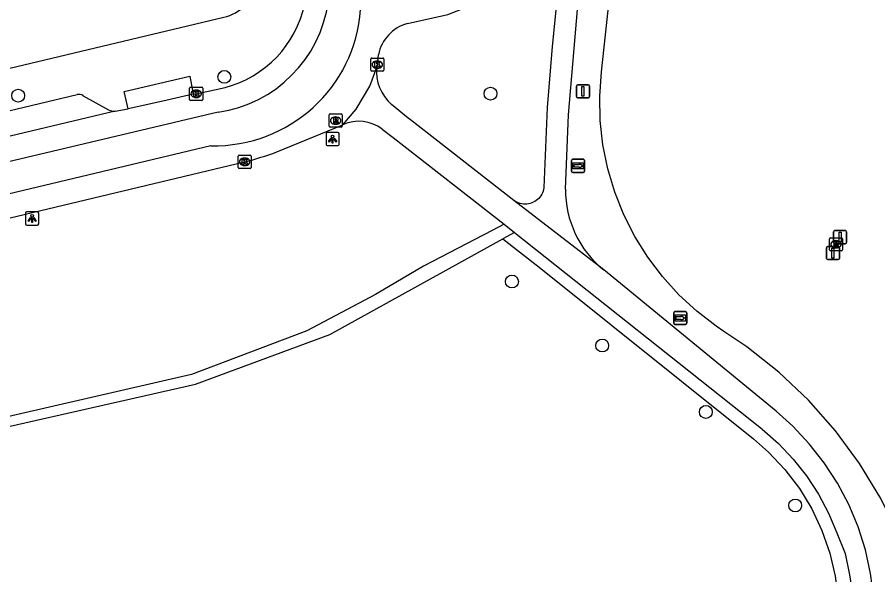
# Model space of a CAD drawing. Extents: x 162082 to 163393, y 388091 to 388632.
# Drawn here: x 163126.9 to 163192.3, y 388267.6 to 388310 of the extents above; entities that cross this region are included whole.
import ezdxf

# ---------------------------------------------------------------- set-up
doc = ezdxf.new("R2010")
doc.units = 0
for name, color, linetype in [('IMGEO_Afsluitpaal', 7, 'Continuous'), ('IMGEO_Boom', 7, 'Continuous'), ('IMGEO_Fietspad_gesloten', 7, 'Continuous'), ('IMGEO_Groenvoorziening', 7, 'Continuous'), ('IMGEO_Kolk', 7, 'Continuous'), ('IMGEO_Lichtpunt', 7, 'Continuous'), ('IMGEO_Rijbaan_lokaal_gesloten', 7, 'Continuous'), ('IMGEO_Rioolput', 7, 'Continuous'), ('IMGEO_Verkeersbordpaal', 7, 'Continuous'), ('IMGEO_Voetpad_open', 7, 'Continuous'), ('IMGEO_Wegwijzer', 7, 'Continuous')]:
    doc.layers.add(name, color=color, linetype=linetype)

msp = doc.modelspace()

# ---------------------------------------------------------------- linework, layer by layer
at = {"layer": 'IMGEO_Afsluitpaal'}
for p, q in [((163189, 388293.757), (163189.79, 388293.757)), ((163189.79, 388293.757), (163189, 388293.757)), ((163188.9, 388292.857), (163188.9, 388293.657)), ((163188.9, 388293.657), (163188.9, 388292.857)), ((163189.89, 388293.657), (163189.89, 388292.857)), ((163189.89, 388292.857), (163189.89, 388293.657)), ((163188.357, 388291.652), (163188.357, 388292.452)), ((163188.357, 388292.452), (163188.357, 388291.652)), ((163188.457, 388292.552), (163189.247, 388292.552)), ((163189.247, 388292.552), (163188.457, 388292.552)), ((163189.79, 388292.757), (163189, 388292.757)), ((163189, 388292.757), (163189.79, 388292.757)), ((163189.347, 388292.452), (163189.347, 388291.652)), ((163189.347, 388291.652), (163189.347, 388292.452)), ((163189.247, 388291.552), (163188.457, 388291.552)), ((163188.457, 388291.552), (163189.247, 388291.552))]:
    msp.add_line(p, q, dxfattribs=at)
for points in [[(163189.32, 388293.632), (163189.47, 388293.632), (163189.47, 388292.882), (163189.32, 388292.882), (163189.32, 388293.632)], [(163188.777, 388292.427), (163188.927, 388292.427), (163188.927, 388291.677), (163188.777, 388291.677), (163188.777, 388292.427)]]:
    msp.add_lwpolyline(points, dxfattribs=at)
for centre, start, end in [((163189, 388293.657), 90, 180), ((163189, 388293.657), 90, 180), ((163189.79, 388293.657), 0, 90), ((163189.79, 388293.657), 360, 90), ((163188.457, 388292.452), 90, 180), ((163188.457, 388292.452), 90, 180), ((163189, 388292.857), 180, 270), ((163189, 388292.857), 180, 270), ((163189.247, 388292.452), 0, 90), ((163189.247, 388292.452), 360, 90), ((163189.79, 388292.857), 270, 0), ((163189.79, 388292.857), 270, 0), ((163188.457, 388291.652), 180, 270), ((163188.457, 388291.652), 180, 270), ((163189.247, 388291.652), 270, 0), ((163189.247, 388291.652), 270, 0)]:
    msp.add_arc(centre, 0.1, start, end, dxfattribs=at)
at = {"layer": 'IMGEO_Boom'}
for centre in [(163142.627, 388305.443), (163126.966, 388304.017), (163162.844, 388304.17), (163164.468, 388289.89), (163171.328, 388285.028), (163179.2, 388279.98), (163185.989, 388272.87)]:
    msp.add_circle(centre, 0.489, dxfattribs=at)
at = {"layer": 'IMGEO_Fietspad_gesloten'}
for points in [[(163168.543, 388296.912), (163168.756, 388302.564), (163169.715, 388313.549)], [(163156.526, 388309.5), (163159.607, 388310.183), (163166.822, 388313.057), (163168.067, 388312.711)], [(163167.903, 388311.557), (163167.538, 388307.751), (163167.148, 388303.11), (163166.902, 388297.031), (163166.899, 388297.012), (163166.876, 388296.885), (163166.841, 388296.761), (163166.795, 388296.64), (163166.739, 388296.524), (163166.672, 388296.414), (163166.596, 388296.31), (163166.511, 388296.213), (163166.417, 388296.124), (163166.316, 388296.044), (163166.208, 388295.973), (163166.095, 388295.913), (163165.976, 388295.862), (163165.853, 388295.823), (163165.728, 388295.794), (163165.6, 388295.777), (163165.471, 388295.771), (163165.342, 388295.777), (163165.214, 388295.794), (163165.089, 388295.823), (163164.966, 388295.863), (163164.847, 388295.913), (163164.734, 388295.974), (163164.626, 388296.045)], [(163154.201, 388306.179), (163154.247, 388306.375), (163154.331, 388307.128)], [(163151.631, 388301.804), (163152.634, 388302.982), (163153.682, 388304.748), (163154.201, 388306.179)], [(163164.626, 388296.045), (163156.759, 388302.189), (163156.58, 388302.301), (163155.323, 388303.354)], [(163146.604, 388299.741), (163151.631, 388301.804)], [(163154.611, 388301.472), (163155.442, 388300.849), (163163.889, 388294.238)], [(163101.035, 388288.756), (163105.165, 388289.714), (163125.159, 388294.458), (163144.167, 388298.989)], [(163171.439, 388290.78), (163164.626, 388296.045)], [(163163.889, 388294.238), (163164.658, 388293.626)], [(163164.658, 388293.626), (163183.433, 388278.718), (163183.49, 388278.672), (163184.717, 388277.587), (163185.843, 388276.397), (163186.858, 388275.112), (163187.753, 388273.74), (163188.523, 388272.294), (163189.161, 388270.786), (163189.772, 388269.216), (163190.111, 388267.608), (163190.368, 388266.024)], [(163191.953, 388265.88), (163191.717, 388267.704), (163191.32, 388269.499), (163190.763, 388271.252), (163190.052, 388272.948), (163189.193, 388274.574), (163188.191, 388276.117), (163187.056, 388277.564), (163185.796, 388278.903), (163184.532, 388280.035), (163171.439, 388290.78)]]:
    msp.add_lwpolyline(points, dxfattribs=at)
for centre, radius, start, end in [((163157.348, 388306.538), 3.074, 105.50929, 168.92964), ((163157.441, 388305.831), 3.259, 173.86373, 229.45907), ((163152.844, 388299.154), 2.914, 52.68122, 114.60464), ((163138.638, 388321.23), 22.918, 283.95929, 290.33866), ((163176.283, 388296.818), 7.741, 179.30183, 231.25871)]:
    msp.add_arc(centre, radius, start, end, dxfattribs=at)
at = {"layer": 'IMGEO_Groenvoorziening'}
for points in [[(163193.851, 388270.629), (163192.488, 388273.411), (163190.883, 388276.06), (163189.047, 388278.555), (163186.995, 388280.876), (163184.745, 388283.005), (163182.313, 388284.924), (163180.574, 388286.096), (163179.971, 388286.503), (163178.503, 388287.632), (163177.141, 388288.889), (163175.897, 388290.262), (163174.781, 388291.74), (163173.801, 388293.312), (163172.966, 388294.966), (163172.282, 388296.688), (163171.754, 388298.463), (163171.387, 388300.279), (163171.183, 388302.121), (163171.145, 388303.973), (163171.273, 388305.821), (163172.297, 388315.236)], [(163163.889, 388294.238), (163162.972, 388293.762), (163157.745, 388291.047), (163154.106, 388288.897), (163148.878, 388286.141), (163140.117, 388282.815), (163116.318, 388277.341), (163109.023, 388276.29), (163104.22, 388275.387)], [(163108.09, 388275.338), (163118.501, 388277.122), (163140.428, 388282.102), (163150.628, 388285.874), (163163.77, 388293.136)], [(163164.658, 388293.626), (163163.77, 388293.136)], [(163163.77, 388293.136), (163166.528, 388290.971), (163182.808, 388277.937), (163183.964, 388276.923), (163185.208, 388275.598), (163186.305, 388274.155), (163187.244, 388272.606), (163188.016, 388270.965), (163188.612, 388269.253), (163189.027, 388267.489), (163189.254, 388265.691), (163189.293, 388263.879), (163189.142, 388262.073), (163188.802, 388260.292), (163188.28, 388258.557), (163187.557, 388256.837), (163181.761, 388244.844), (163169.514, 388213.656), (163167.479, 388207.524), (163166.087, 388201.16), (163165.359, 388194.513), (163165.047, 388188.889)]]:
    msp.add_lwpolyline(points, dxfattribs=at)
at = {"layer": 'IMGEO_Kolk'}
for p, q in [((163153.746, 388305.949), (163153.746, 388306.801)), ((163153.821, 388306.875), (163154.673, 388306.875)), ((163154.747, 388306.801), (163154.747, 388305.949)), ((163154.234, 388306.655), (163154.259, 388306.655)), ((163154.673, 388305.875), (163153.821, 388305.875)), ((163154.257, 388306.095), (163154.232, 388306.095)), ((163139.987, 388303.732), (163139.987, 388304.584)), ((163140.062, 388304.658), (163140.914, 388304.658)), ((163140.475, 388304.438), (163140.5, 388304.438)), ((163140.988, 388304.584), (163140.988, 388303.732)), ((163140.914, 388303.658), (163140.062, 388303.658)), ((163140.498, 388303.878), (163140.473, 388303.878)), ((163143.666, 388298.563), (163143.666, 388299.415)), ((163143.741, 388299.489), (163144.593, 388299.489)), ((163144.154, 388299.269), (163144.179, 388299.269)), ((163144.667, 388299.415), (163144.667, 388298.563)), ((163144.593, 388298.489), (163143.741, 388298.489)), ((163144.177, 388298.709), (163144.152, 388298.709))]:
    msp.add_line(p, q, dxfattribs=at)
for points in [[(163153.746, 388305.949), (163153.746, 388306.801)], [(163153.821, 388306.875), (163154.673, 388306.875)], [(163154.747, 388306.801), (163154.747, 388305.949)], [(163154.067, 388306.575), (163154.19, 388306.575), (163154.19, 388306.424), (163154.32, 388306.575), (163154.484, 388306.575), (163154.338, 388306.424), (163154.491, 388306.175), (163154.339, 388306.175), (163154.254, 388306.339), (163154.19, 388306.272), (163154.19, 388306.175), (163154.067, 388306.175), (163154.067, 388306.575)], [(163154.673, 388305.875), (163153.821, 388305.875)], [(163139.987, 388303.732), (163139.987, 388304.584)], [(163140.062, 388304.658), (163140.914, 388304.658)], [(163140.308, 388304.358), (163140.431, 388304.358), (163140.431, 388304.207), (163140.561, 388304.358), (163140.725, 388304.358), (163140.579, 388304.207), (163140.732, 388303.958), (163140.58, 388303.958), (163140.495, 388304.122), (163140.431, 388304.055), (163140.431, 388303.958), (163140.308, 388303.958), (163140.308, 388304.358)], [(163140.988, 388304.584), (163140.988, 388303.732)], [(163140.914, 388303.658), (163140.062, 388303.658)], [(163143.666, 388298.563), (163143.666, 388299.415)], [(163143.741, 388299.489), (163144.593, 388299.489)], [(163143.987, 388299.189), (163144.11, 388299.189), (163144.11, 388299.038), (163144.24, 388299.189), (163144.404, 388299.189), (163144.258, 388299.038), (163144.411, 388298.789), (163144.259, 388298.789), (163144.174, 388298.953), (163144.11, 388298.886), (163144.11, 388298.789), (163143.987, 388298.789), (163143.987, 388299.189)], [(163144.667, 388299.415), (163144.667, 388298.563)], [(163144.593, 388298.489), (163143.741, 388298.489)]]:
    msp.add_lwpolyline(points, dxfattribs=at)
for centre, start, end in [((163153.823, 388306.799), 91.55205, 178.44795), ((163153.823, 388306.799), 91.55205, 178.44795), ((163154.671, 388306.799), 1.55205, 88.44795), ((163154.671, 388306.799), 1.55205, 88.44795), ((163153.823, 388305.951), 181.55205, 268.44795), ((163153.823, 388305.951), 181.55205, 268.44795), ((163154.671, 388305.951), 271.55205, 358.44795), ((163154.671, 388305.951), 271.55205, 358.44795), ((163140.064, 388304.582), 91.55205, 178.44795), ((163140.064, 388304.582), 91.55205, 178.44795), ((163140.912, 388304.582), 1.55205, 88.44795), ((163140.912, 388304.582), 1.55205, 88.44795), ((163140.064, 388303.734), 181.55205, 268.44795), ((163140.064, 388303.734), 181.55205, 268.44795), ((163140.912, 388303.734), 271.55205, 358.44795), ((163140.912, 388303.734), 271.55205, 358.44795), ((163143.743, 388299.413), 91.55205, 178.44795), ((163143.743, 388299.413), 91.55205, 178.44795), ((163144.591, 388299.413), 1.55205, 88.44795), ((163144.591, 388299.413), 1.55205, 88.44795), ((163143.743, 388298.565), 181.55205, 268.44795), ((163143.743, 388298.565), 181.55205, 268.44795), ((163144.591, 388298.565), 271.55205, 358.44795), ((163144.591, 388298.565), 271.55205, 358.44795)]:
    msp.add_arc(centre, 0.0765, start, end, dxfattribs=at)
for centre, major_axis, ratio, start_param, end_param in [((163154.233, 388306.375), (-0.387, 0.002), 0.722429, 4.712389, 7.853982), ((163154.258, 388306.375), (-0.39, 0.002), 0.717154, 1.570796, 4.712389), ((163140.474, 388304.158), (-0.387, 0.002), 0.722429, 4.712389, 7.853982), ((163140.499, 388304.158), (-0.39, 0.002), 0.717154, 1.570796, 4.712389), ((163144.153, 388298.989), (-0.387, 0.002), 0.722429, 4.712389, 7.853982), ((163144.178, 388298.989), (-0.39, 0.002), 0.717154, 1.570796, 4.712389)]:
    msp.add_ellipse(centre, major_axis=major_axis, ratio=ratio, start_param=start_param, end_param=end_param, dxfattribs=at)
at = {"layer": 'IMGEO_Lichtpunt'}
for p, q in [((163150.349, 388301.12), (163150.349, 388300.313)), ((163150.349, 388301.12), (163150.349, 388300.313)), ((163151.251, 388301.215), (163150.443, 388301.215)), ((163151.251, 388301.215), (163150.443, 388301.215)), ((163151.345, 388300.313), (163151.345, 388301.12)), ((163151.345, 388300.313), (163151.345, 388301.12)), ((163150.443, 388300.219), (163151.251, 388300.219)), ((163150.443, 388300.219), (163151.251, 388300.219)), ((163127.525, 388295.085), (163127.525, 388294.278)), ((163127.525, 388295.085), (163127.525, 388294.278)), ((163128.427, 388295.18), (163127.619, 388295.18)), ((163128.427, 388295.18), (163127.619, 388295.18)), ((163128.521, 388294.278), (163128.521, 388295.085)), ((163128.521, 388294.278), (163128.521, 388295.085)), ((163127.619, 388294.184), (163128.427, 388294.184)), ((163127.619, 388294.184), (163128.427, 388294.184))]:
    msp.add_line(p, q, dxfattribs=at)
for points in [[(163150.723, 388300.784), (163150.762, 388300.756), (163150.574, 388300.494), (163150.536, 388300.521), (163150.723, 388300.784)], [(163150.825, 388300.736), (163150.872, 388300.736), (163150.872, 388300.414), (163150.825, 388300.414), (163150.825, 388300.736)], [(163150.935, 388300.756), (163150.973, 388300.783), (163151.16, 388300.521), (163151.121, 388300.493), (163150.935, 388300.756)], [(163127.899, 388294.749), (163127.938, 388294.721), (163127.75, 388294.459), (163127.712, 388294.486), (163127.899, 388294.749)], [(163128.001, 388294.701), (163128.048, 388294.701), (163128.048, 388294.379), (163128.001, 388294.379), (163128.001, 388294.701)], [(163128.111, 388294.721), (163128.149, 388294.748), (163128.336, 388294.486), (163128.297, 388294.458), (163128.111, 388294.721)]]:
    msp.add_lwpolyline(points, dxfattribs=at)
for centre in [(163150.848, 388300.918), (163128.024, 388294.883)]:
    msp.add_circle(centre, 0.0994, dxfattribs=at)
for centre, start, end in [((163150.443, 388301.12), 90, 180), ((163150.443, 388301.12), 90, 180), ((163151.251, 388301.12), 0, 90), ((163151.251, 388301.12), 0, 90), ((163150.443, 388300.313), 180, 270), ((163150.443, 388300.313), 180, 270), ((163151.251, 388300.313), 270, 0), ((163151.251, 388300.313), 270, 360), ((163127.619, 388295.085), 90, 180), ((163127.619, 388295.085), 90, 180), ((163128.427, 388295.085), 0, 90), ((163128.427, 388295.085), 0, 90), ((163127.619, 388294.278), 180, 270), ((163127.619, 388294.278), 180, 270), ((163128.427, 388294.278), 270, 0), ((163128.427, 388294.278), 270, 360)]:
    msp.add_arc(centre, 0.0946, start, end, dxfattribs=at)
at = {"layer": 'IMGEO_Rijbaan_lokaal_gesloten'}
for points in [[(163140.267, 388304.121), (163140.488, 388304.158), (163142.688, 388304.634)], [(163140.267, 388304.121), (163137.957, 388303.61), (163135.31, 388303.025)], [(163134.34, 388302.847), (163042.839, 388281.046)], [(163134.34, 388302.847), (163135.31, 388303.025)], [(163142.15, 388302.761), (163043.268, 388279.323), (163042.839, 388281.046)], [(163141.609, 388300.211), (163043.88, 388276.901), (163044.264, 388275.221)]]:
    msp.add_lwpolyline(points, dxfattribs=at)
for centre, radius, start, end in [((163140.742, 388312.543), 9.883, 278.19216, 351.92399), ((163140.527, 388312.741), 8.39, 284.92378, 347.86066), ((163141.853, 388311.363), 11.155, 268.74544, 355.87163)]:
    msp.add_arc(centre, radius, start, end, dxfattribs=at)
at = {"layer": 'IMGEO_Rioolput'}
for p, q in [((163150.581, 388301.698), (163150.581, 388302.55)), ((163150.656, 388302.624), (163151.508, 388302.624)), ((163151.069, 388302.404), (163151.094, 388302.404)), ((163151.582, 388302.55), (163151.582, 388301.698)), ((163151.508, 388301.624), (163150.656, 388301.624)), ((163151.092, 388301.844), (163151.067, 388301.844)), ((163188.583, 388292.293), (163188.583, 388293.145)), ((163188.658, 388293.219), (163189.51, 388293.219)), ((163189.584, 388293.145), (163189.584, 388292.293)), ((163189.094, 388292.439), (163189.069, 388292.439)), ((163189.071, 388292.999), (163189.096, 388292.999)), ((163189.51, 388292.219), (163188.658, 388292.219))]:
    msp.add_line(p, q, dxfattribs=at)
for points in [[(163150.581, 388301.698), (163150.581, 388302.55)], [(163150.656, 388302.624), (163151.508, 388302.624)], [(163151.17, 388302.322), (163150.918, 388302.324), (163150.918, 388301.924)], [(163151.096, 388302.243), (163151.042, 388302.243), (163151.042, 388302.162)], [(163151.582, 388302.55), (163151.582, 388301.698)], [(163151.508, 388301.624), (163150.656, 388301.624)], [(163150.918, 388301.924), (163151.042, 388301.924), (163151.042, 388302.086), (163151.053, 388302.086)], [(163151.042, 388302.162), (163151.094, 388302.162)], [(163151.1, 388302.057), (163151.171, 388301.924), (163151.311, 388301.924), (163151.246, 388302.05)], [(163188.583, 388292.293), (163188.583, 388293.145)], [(163188.658, 388293.219), (163189.51, 388293.219)], [(163189.584, 388293.145), (163189.584, 388292.293)], [(163189.172, 388292.917), (163188.92, 388292.919), (163188.92, 388292.519)], [(163188.92, 388292.519), (163189.044, 388292.519), (163189.044, 388292.681), (163189.055, 388292.681)], [(163189.098, 388292.838), (163189.044, 388292.838), (163189.044, 388292.757)], [(163189.044, 388292.757), (163189.096, 388292.757)], [(163189.102, 388292.652), (163189.173, 388292.519), (163189.313, 388292.519), (163189.248, 388292.645)], [(163189.51, 388292.219), (163188.658, 388292.219)]]:
    msp.add_lwpolyline(points, dxfattribs=at)
for centre, radius, start, end in [((163150.658, 388302.548), 0.0765, 91.55205, 178.44795), ((163150.658, 388302.548), 0.0765, 91.55205, 178.44795), ((163151.102, 388302.147), 0.0964, 77.00612, 93.18647), ((163151.116, 388302.204), 0.0378, 276.66336, 79.67722), ((163151.169, 388302.212), 0.109, 350.36119, 89.41601), ((163151.167, 388302.212), 0.112, 277.58423, 350.98172), ((163151.506, 388302.548), 0.0765, 1.55205, 88.44795), ((163151.506, 388302.548), 0.0765, 1.55205, 88.44795), ((163150.658, 388301.7), 0.0765, 181.55205, 268.44795), ((163150.658, 388301.7), 0.0765, 181.55205, 268.44795), ((163151.052, 388302.033), 0.0533, 26.02933, 88.69889), ((163151.078, 388302.351), 0.19, 274.7715, 282.96867), ((163151.151, 388301.997), 0.108, 29.51342, 73.79051), ((163151.506, 388301.7), 0.0765, 271.55205, 358.44795), ((163151.506, 388301.7), 0.0765, 271.55205, 358.44795), ((163188.66, 388293.143), 0.0765, 91.55205, 178.44795), ((163188.66, 388293.143), 0.0765, 91.55205, 178.44795), ((163189.508, 388293.143), 0.0765, 1.55205, 88.44795), ((163189.508, 388293.143), 0.0765, 1.55205, 88.44795), ((163189.054, 388292.628), 0.0533, 26.02933, 88.69889), ((163189.08, 388292.946), 0.19, 274.7715, 282.96867), ((163189.104, 388292.742), 0.0964, 77.00612, 93.18647), ((163189.118, 388292.799), 0.0378, 276.66336, 79.67722), ((163189.171, 388292.807), 0.109, 350.36119, 89.41601), ((163189.169, 388292.807), 0.112, 277.58423, 350.98172), ((163189.153, 388292.592), 0.108, 29.51342, 73.79051), ((163188.66, 388292.295), 0.0765, 181.55205, 268.44795), ((163188.66, 388292.295), 0.0765, 181.55205, 268.44795), ((163189.508, 388292.295), 0.0765, 271.55205, 358.44795), ((163189.508, 388292.295), 0.0765, 271.55205, 358.44795)]:
    msp.add_arc(centre, radius, start, end, dxfattribs=at)
for centre, major_axis, ratio, start_param, end_param in [((163151.068, 388302.124), (-0.387, 0.002), 0.722429, 4.712389, 7.853982), ((163151.093, 388302.124), (-0.39, 0.002), 0.717154, 1.570796, 4.712389), ((163189.07, 388292.719), (-0.387, 0.002), 0.722429, 4.712389, 7.853982), ((163189.095, 388292.719), (-0.39, 0.002), 0.717154, 1.570796, 4.712389)]:
    msp.add_ellipse(centre, major_axis=major_axis, ratio=ratio, start_param=start_param, end_param=end_param, dxfattribs=at)
at = {"layer": 'IMGEO_Verkeersbordpaal'}
for p, q in [((163169.467, 388304.847), (163170.257, 388304.847)), ((163170.257, 388304.847), (163169.467, 388304.847)), ((163169.367, 388303.947), (163169.367, 388304.747)), ((163169.367, 388304.747), (163169.367, 388303.947)), ((163170.357, 388304.747), (163170.357, 388303.947)), ((163170.357, 388303.947), (163170.357, 388304.747)), ((163170.257, 388303.847), (163169.467, 388303.847)), ((163169.467, 388303.847), (163170.257, 388303.847))]:
    msp.add_line(p, q, dxfattribs=at)
msp.add_lwpolyline([(163169.787, 388304.722), (163169.937, 388304.722), (163169.937, 388303.972), (163169.787, 388303.972), (163169.787, 388304.722)], dxfattribs=at)
for centre, start, end in [((163169.467, 388304.747), 90, 180), ((163169.467, 388304.747), 90, 180), ((163170.257, 388304.747), 0, 90), ((163170.257, 388304.747), 360, 90), ((163169.467, 388303.947), 180, 270), ((163169.467, 388303.947), 180, 270), ((163170.257, 388303.947), 270, 0), ((163170.257, 388303.947), 270, 0)]:
    msp.add_arc(centre, 0.1, start, end, dxfattribs=at)
at = {"layer": 'IMGEO_Voetpad_open'}
for points in [[(163002.97, 388276.7), (163142.597, 388309.979)], [(163135.31, 388303.025), (163135.022, 388304.324), (163139.992, 388305.49), (163140.267, 388304.121)], [(163121.683, 388301.766), (163131.452, 388304.096)], [(163131.898, 388304.015), (163133.817, 388302.934)]]:
    msp.add_lwpolyline(points, dxfattribs=at)
for centre, radius, start, end in [((163141.809, 388313.274), 3.388, 283.45194, 345.71536), ((163131.584, 388303.555), 0.557, 55.71135, 103.70156), ((163134.237, 388303.846), 1.004, 245.24244, 275.86845)]:
    msp.add_arc(centre, radius, start, end, dxfattribs=at)
at = {"layer": 'IMGEO_Wegwijzer'}
for p, q in [((163168.998, 388298.281), (163168.998, 388299.081)), ((163168.998, 388299.081), (163168.998, 388298.281)), ((163169.098, 388299.181), (163169.888, 388299.181)), ((163169.888, 388299.181), (163169.098, 388299.181)), ((163169.988, 388299.081), (163169.988, 388298.281)), ((163169.988, 388298.281), (163169.988, 388299.081)), ((163169.888, 388298.181), (163169.098, 388298.181)), ((163169.098, 388298.181), (163169.888, 388298.181)), ((163176.756, 388286.717), (163176.756, 388287.517)), ((163176.756, 388287.517), (163176.756, 388286.717)), ((163176.856, 388287.617), (163177.646, 388287.617)), ((163177.646, 388287.617), (163176.856, 388287.617)), ((163177.746, 388287.517), (163177.746, 388286.717)), ((163177.746, 388286.717), (163177.746, 388287.517)), ((163177.646, 388286.617), (163176.856, 388286.617)), ((163176.856, 388286.617), (163177.646, 388286.617))]:
    msp.add_line(p, q, dxfattribs=at)
for points in [[(163169.099, 388298.913), (163169.887, 388298.913), (163169.887, 388298.449), (163169.099, 388298.449), (163169.099, 388298.913)], [(163169.164, 388298.765), (163169.164, 388298.681), (163169.164, 388298.597), (163169.575, 388298.597), (163169.575, 388298.514), (163169.822, 388298.681), (163169.575, 388298.848), (163169.575, 388298.765), (163169.164, 388298.765)], [(163176.857, 388287.349), (163177.645, 388287.349), (163177.645, 388286.885), (163176.857, 388286.885), (163176.857, 388287.349)], [(163176.922, 388287.201), (163176.922, 388287.117), (163176.922, 388287.033), (163177.333, 388287.033), (163177.333, 388286.95), (163177.58, 388287.117), (163177.333, 388287.284), (163177.333, 388287.201), (163176.922, 388287.201)]]:
    msp.add_lwpolyline(points, dxfattribs=at)
for centre, start, end in [((163169.098, 388299.081), 90, 180), ((163169.098, 388299.081), 90, 180), ((163169.888, 388299.081), 0, 90), ((163169.888, 388299.081), 360, 90), ((163169.098, 388298.281), 180, 270), ((163169.098, 388298.281), 180, 270), ((163169.888, 388298.281), 270, 0), ((163169.888, 388298.281), 270, 0), ((163176.856, 388287.517), 90, 180), ((163176.856, 388287.517), 90, 180), ((163177.646, 388287.517), 0, 90), ((163177.646, 388287.517), 360, 90), ((163176.856, 388286.717), 180, 270), ((163176.856, 388286.717), 180, 270), ((163177.646, 388286.717), 270, 0), ((163177.646, 388286.717), 270, 0)]:
    msp.add_arc(centre, 0.1, start, end, dxfattribs=at)

doc.saveas('drawing.dxf')
